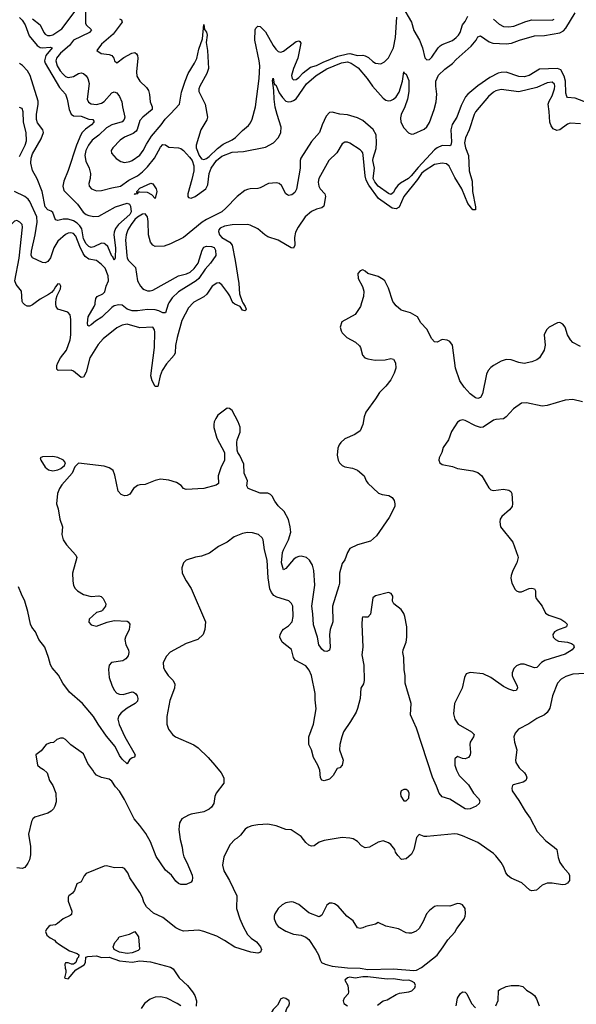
# Model space of a CAD drawing. Header units: inches. Extents: x 1839270 to 1929235, y 762242 to 910350.
# Tile 326 of 362: x 1914031 to 1918378, y 854523 to 862210. Entities that reach past the tile are written whole.
import ezdxf

# ---------------------------------------------------------------- set-up
doc = ezdxf.new("R2010")
doc.units = ezdxf.units.IN
doc.header["$MEASUREMENT"] = 0
doc.layers.add('B9815', color=7, linetype='Continuous')
doc.layers.add('B9816', color=7, linetype='Continuous')

msp = doc.modelspace()

# ---------------------------------------------------------------- linework, layer by layer
at = {"layer": 'B9815', "color": 5}
for points, elevation in [([(1916701.3, 860000), (1916692.7, 859970), (1916650, 859909.4), (1916546.8, 859850), (1916534.8, 859810), (1916541.4, 859781.4), (1916550, 859764.7), (1916584.7, 859730), (1916652.5, 859692.5), (1916684.1, 859664.1), (1916693.4, 859650), (1916707.3, 859590), (1916726, 859570), (1916750, 859561.6), (1916807.5, 859552.5), (1916885.1, 859554.9), (1916930, 859564), (1916950, 859558.8), (1916964.9, 859530), (1916967.7, 859490), (1916956.3, 859450), (1916930, 859399), (1916890, 859349), (1916841.1, 859298.9), (1916810.8, 859250), (1916734.6, 859145.4), (1916722, 859110), (1916710.5, 859050), (1916690, 859001.2), (1916648.6, 858971.4), (1916570, 858937), (1916539.1, 858910), (1916525.5, 858890), (1916516.1, 858863.9), (1916510.4, 858810), (1916518.4, 858770), (1916528.4, 858750), (1916548, 858730), (1916570, 858718.7), (1916630, 858709), (1916670, 858693.1), (1916720.3, 858650), (1916737, 858610), (1916750, 858592.7), (1916833, 858513), (1916862, 858502), (1916914, 858494), (1916940.7, 858480.7), (1916955.5, 858455.5), (1916961.5, 858430), (1916960.4, 858410), (1916916.4, 858323.6), (1916818.7, 858181.3), (1916770, 858139.5), (1916668.9, 858111.1), (1916610, 858080.4), (1916592.1, 858050), (1916570, 857992.3), (1916550, 857965.2), (1916527.6, 857890), (1916528.4, 857810), (1916524.1, 857790), (1916475.1, 857630), (1916475.2, 857510), (1916455.5, 857450), (1916449.1, 857410), (1916454.6, 857310), (1916450, 857286.6), (1916430, 857277.6), (1916410, 857280.5), (1916390, 857294.5), (1916379.7, 857310), (1916368.3, 857330), (1916356.4, 857390), (1916326.2, 857486.2), (1916320.7, 857570), (1916311.4, 857631.4), (1916336.3, 857796.3), (1916327.9, 857910), (1916317.9, 857950), (1916295.4, 857990), (1916271.3, 858011.3), (1916230, 858022.4), (1916210, 858019.8), (1916190, 858011.4), (1916170, 857995), (1916110, 857926.3), (1916090, 857915.1), (1916075.2, 857970), (1916084.2, 858050), (1916089.9, 858070.1), (1916131.2, 858150), (1916148.4, 858210), (1916144.2, 858250), (1916130, 858306.6), (1916096.3, 858370), (1916050, 858414.8), (1916024.4, 858450), (1916003.7, 858490), (1915990, 858504.2), (1915970, 858512.5), (1915910, 858514.2), (1915816, 858550), (1915805.2, 858570), (1915809.3, 858610), (1915784.5, 858670), (1915780.9, 858740.9), (1915750, 858808), (1915734, 858830), (1915729.3, 858849.3), (1915726.6, 858910), (1915729.4, 858930), (1915751.5, 858990), (1915751.5, 859030), (1915737.6, 859070), (1915690, 859159), (1915670, 859174), (1915650, 859177.2), (1915578.5, 859121.5), (1915562.4, 859097.6), (1915550.7, 859070), (1915547.7, 859050), (1915546.2, 859026.2), (1915570, 858942), (1915631, 858830), (1915631, 858770), (1915600.7, 858710), (1915580.5, 858650), (1915582.8, 858590), (1915564.1, 858575.9), (1915470, 858549.6), (1915330, 858540.9), (1915310, 858549.3), (1915292.1, 858572.1), (1915256.4, 858596.4), (1915195.3, 858615.3), (1915130, 858621.6), (1915088.4, 858611.6), (1915010, 858580.9), (1914970, 858579.6), (1914950, 858573), (1914920.4, 858550), (1914890, 858504.5), (1914870, 858494), (1914850, 858493.6), (1914823.3, 858503.3), (1914800.5, 858530), (1914773.9, 858653.9), (1914759.8, 858690), (1914750, 858699.2), (1914730.5, 858710.5), (1914690, 858724.1), (1914491.3, 858748.7), (1914461, 858719), (1914440.7, 858670), (1914361.3, 858578.7), (1914342.6, 858550), (1914327, 858510), (1914319.3, 858430), (1914332.4, 858390), (1914344.4, 858310), (1914365.5, 858250), (1914360.5, 858190), (1914370.6, 858150), (1914395.5, 858110), (1914470.6, 858030), (1914478, 858010), (1914443.7, 857890), (1914444.9, 857830), (1914452.3, 857792.3), (1914464, 857770), (1914482, 857750), (1914530, 857721.1), (1914590, 857707.2), (1914650, 857712.7), (1914666.2, 857706.2), (1914684, 857690), (1914704, 857650), (1914701, 857630), (1914678.8, 857601.2), (1914670, 857593.2), (1914630, 857581.2), (1914574, 857530), (1914570, 857506.8), (1914590, 857486.4), (1914630, 857474.9), (1914714, 857506), (1914770, 857520.4), (1914870, 857514.4), (1914878.8, 857510), (1914890.6, 857490), (1914886, 857450), (1914856.5, 857390), (1914853.1, 857370), (1914858.9, 857330), (1914879.5, 857290), (1914884.2, 857270), (1914877.1, 857242.9), (1914860.3, 857219.7), (1914836.2, 857203.8), (1914746.8, 857190), (1914729, 857171), (1914724.2, 857135.8), (1914730, 857074.8), (1914750, 857013.4), (1914770, 856974.4), (1914790, 856951.8), (1914810, 856942.8), (1914838.8, 856941.2), (1914910, 856961.6), (1914919.5, 856959.5), (1914935.5, 856950), (1914947.7, 856930), (1914952.7, 856910), (1914950.4, 856890), (1914933.4, 856870), (1914870, 856835.6), (1914822.4, 856797.6), (1914804.7, 856775.3), (1914796.8, 856750), (1914806.6, 856706.6), (1914853.2, 856610), (1914934, 856470), (1914927.9, 856452.1), (1914910, 856447.3), (1914887.6, 856432.4), (1914870, 856399), (1914830, 856436.9), (1914810, 856466.3), (1914775.7, 856535.7), (1914710, 856616.4), (1914643.5, 856710), (1914608.2, 856770), (1914520.7, 856870), (1914418.8, 856958.8), (1914368.3, 857030), (1914333.2, 857093.2), (1914284.4, 857150), (1914272.3, 857172.3), (1914256.8, 857230), (1914227.4, 857310), (1914181.4, 857370), (1914155.1, 857430), (1914126.5, 857466.5), (1914114.4, 857490), (1914095.3, 857590), (1914071.5, 857670), (1914043.9, 857723.9), (1914021.7, 857781.7)], 620), ([(1914151.4, 860000), (1914130, 859984), (1914110, 859974.4), (1914090, 859972.9), (1914070, 859982.7), (1914056.9, 859996.9), (1914055.6, 860000)], 580), ([(1915385.3, 860000), (1915350, 859959.6), (1915298.1, 859861.9), (1915259.8, 859730), (1915247.1, 859667.1), (1915244.6, 859610), (1915237.4, 859590), (1915177.9, 859522.1), (1915143.5, 859470), (1915127.9, 859430), (1915110, 859346), (1915090, 859346.6), (1915066, 859390), (1915054.8, 859430), (1915085, 859650), (1915086.4, 859770), (1915083.5, 859790), (1915069.7, 859809.7), (1914970, 859804.8), (1914870, 859832.4), (1914830, 859825.8), (1914790, 859803.9), (1914682.1, 859717.9), (1914644.9, 859675.1), (1914577.9, 859570), (1914550, 859456.9), (1914530, 859420.4), (1914510, 859415.6), (1914450, 859466.3), (1914432.7, 859472.7), (1914331.5, 859471.5), (1914320.5, 859480.5), (1914320.9, 859510), (1914328.2, 859530), (1914350.6, 859570), (1914395.4, 859630), (1914426.3, 859710), (1914431.3, 859750), (1914431.4, 859870), (1914424.7, 859904.7), (1914407.7, 859927.7), (1914330, 859949.7), (1914315.4, 859970), (1914312.3, 859990), (1914313.1, 860000)], 580), ([(1915196, 860000), (1915189.4, 859990), (1915170, 859920.4), (1915150, 859921.9), (1915117.6, 859937.6), (1915090, 859944.7), (1915030, 859947), (1914950, 859936.4), (1914910, 859935.8), (1914869.9, 859949.9), (1914830, 859982.3), (1914804.2, 859984.2), (1914770, 859975.3), (1914750, 859963), (1914673.1, 859886.9), (1914622.4, 859857.6), (1914590, 859827.3), (1914570, 859816.2), (1914563.1, 859823.1), (1914559.7, 859839.7), (1914564.9, 859890), (1914613.1, 859970), (1914620.2, 859990), (1914621.4, 860000)], 560), ([(1915773.9, 860000), (1915792, 859970), (1915799.1, 859950), (1915796.7, 859943.3), (1915790, 859937.2), (1915770, 859942), (1915751.6, 859971.6), (1915710, 859988.9), (1915699.3, 859999.3), (1915698.7, 860000)], 580), ([(1918410, 859657.6), (1918349.7, 859689.7), (1918332.7, 859710), (1918310, 859748.7), (1918289.6, 859809.6), (1918273.4, 859833.4), (1918250, 859845.2), (1918230, 859842.7), (1918166, 859810), (1918144, 859790), (1918127.3, 859750), (1918134.9, 859670), (1918126, 859630), (1918090.5, 859570), (1918070, 859554.5), (1918030, 859537.6), (1917970, 859526.6), (1917930, 859532.8), (1917870, 859554.7), (1917830, 859556.3), (1917790, 859543.6), (1917730, 859511.5), (1917710, 859495.1), (1917689.3, 859470.7), (1917676.4, 859443.6), (1917645.2, 859290), (1917630, 859261.3), (1917610, 859252.3), (1917590, 859257.6), (1917550, 859288.7), (1917501.9, 859341.9), (1917469, 859390), (1917435, 859490), (1917410, 859668.7), (1917390, 859697.2), (1917370, 859709.3), (1917330, 859713.2), (1917290, 859693.2), (1917270, 859695.3), (1917250, 859719), (1917210, 859794), (1917164.4, 859844.4), (1917137.2, 859890), (1917082.5, 859922.5), (1917010, 859942), (1916970, 859975.1), (1916951.6, 860000)], 620), ([(1918427.2, 859227.2), (1918350, 859245.1), (1918290, 859239.5), (1918150, 859198), (1918110, 859192), (1917990, 859218.7), (1917950, 859216.9), (1917888.1, 859171.9), (1917830, 859109.5), (1917810, 859094), (1917750, 859089.6), (1917730, 859082.4), (1917650, 859029.6), (1917630, 859026), (1917590, 859038.7), (1917510, 859082), (1917490, 859086), (1917470, 859081.2), (1917450, 859068.7), (1917404.1, 858995.9), (1917378.8, 858930), (1917338.8, 858870), (1917326.8, 858830), (1917306, 858790), (1917304.7, 858770), (1917311.3, 858750), (1917330, 858736), (1917410, 858722.8), (1917450, 858704.9), (1917570, 858688.2), (1917610, 858674.9), (1917639.1, 858650), (1917694.2, 858554.2), (1917710, 858539.1), (1917730, 858534.9), (1917810, 858544.9), (1917850, 858536.4), (1917865.3, 858525.3), (1917874, 858510), (1917880.3, 858430), (1917876.4, 858410), (1917857.2, 858382.8), (1917794.9, 858330), (1917783.8, 858310), (1917779.3, 858290), (1917786.7, 858250), (1917881.6, 858130), (1917922, 858022), (1917924.4, 858010), (1917914, 857970), (1917883.1, 857910), (1917870.3, 857870), (1917867, 857850), (1917875.3, 857810), (1917901.1, 857761.1), (1917910, 857750.5), (1917930, 857743.1), (1917950, 857742), (1918010, 857768.5), (1918030, 857772), (1918050, 857766.8), (1918059.3, 857750), (1918058.9, 857710), (1918064.6, 857690), (1918110.3, 857630), (1918137.5, 857577.5), (1918162, 857562), (1918256.3, 857530), (1918288, 857510), (1918307.3, 857490), (1918301, 857470), (1918230, 857444.4), (1918208.5, 857431.5), (1918194.9, 857410), (1918197, 857390), (1918216.4, 857370), (1918239.1, 857359.1), (1918308.9, 857348.9), (1918339, 857339), (1918354.8, 857330), (1918360.7, 857310), (1918346, 857290), (1918290, 857256.5), (1918132.5, 857207.5), (1918104.9, 857190), (1918070, 857152.6), (1918050, 857148.6), (1917970, 857177.6), (1917942.6, 857177.4), (1917910, 857165.1), (1917890, 857144.5), (1917877.7, 857110), (1917877.7, 857090), (1917884, 857070), (1917914.9, 857010), (1917918.4, 856990), (1917908.1, 856971.9), (1917890, 856969.7), (1917850, 856982.4), (1917810, 857003.2), (1917710, 857073.8), (1917650, 857101.7), (1917550, 857113.2), (1917518, 857102), (1917504.7, 857075.3), (1917486, 856990), (1917425.6, 856870), (1917417.8, 856790), (1917428, 856750), (1917455.6, 856710), (1917559.5, 856650), (1917581.3, 856630), (1917575.3, 856610), (1917549, 856570), (1917545.8, 856550), (1917551.4, 856488.6), (1917548.4, 856470), (1917537.1, 856450), (1917510, 856438), (1917490, 856440.5), (1917450, 856458.4), (1917430, 856439), (1917430.2, 856390), (1917442.6, 856350), (1917463.9, 856310), (1917536, 856236), (1917573.8, 856170), (1917614, 856130), (1917625.5, 856110), (1917618, 856090), (1917595.8, 856070), (1917550, 856048.1), (1917530, 856045.8), (1917510, 856049.9), (1917390, 856124.5), (1917330, 856143.1), (1917306.1, 856170), (1917286.4, 856226.4), (1917255.2, 856295.2), (1917130, 856679.7), (1917083.7, 856783.7), (1917087.2, 856870), (1917040.4, 857030), (1917041, 857090), (1917034.4, 857134.4), (1917030.8, 857230), (1917023.5, 857270), (1917025.1, 857290), (1917049.8, 857350), (1917054.6, 857390), (1917055.3, 857470), (1917037.4, 857550), (1917030, 857574), (1917010, 857605.1), (1916952, 857650), (1916942.7, 857670), (1916945.2, 857710), (1916933.2, 857730), (1916910, 857737.2), (1916810, 857712.3), (1916790, 857696), (1916770, 857569), (1916750, 857545.2), (1916724, 857544), (1916710, 857548), (1916704.5, 857535.5), (1916701.6, 857490), (1916710.7, 857310), (1916702, 857250), (1916719.3, 857170), (1916722.4, 857050), (1916715.8, 857024.2), (1916694.9, 856990), (1916688.7, 856910), (1916669.1, 856830.9), (1916657.8, 856802.2), (1916614.3, 856730), (1916559.7, 856650), (1916545.4, 856610), (1916531.3, 856550), (1916528, 856510), (1916556.4, 856430), (1916550, 856388.7), (1916531.3, 856370), (1916510, 856364), (1916480.3, 856310), (1916450, 856281.6), (1916410, 856267.6), (1916390, 856273.2), (1916380.7, 856290), (1916376, 856350), (1916360.4, 856390), (1916324.2, 856450), (1916309.1, 856509.1), (1916288, 856552), (1916289.8, 856610), (1916326.2, 856710), (1916346.6, 856830), (1916338.6, 856898.6), (1916338, 856950), (1916310, 857089.2), (1916290.8, 857130.8), (1916264.4, 857164.4), (1916183, 857210), (1916169.8, 857230), (1916152.9, 857292.9), (1916082, 857350), (1916062.9, 857390), (1916066, 857410), (1916080.6, 857439.4), (1916090, 857450.4), (1916130, 857476.5), (1916158, 857510), (1916167.3, 857550), (1916164, 857630), (1916153.1, 857653.1), (1916132.9, 857672.9), (1916040.2, 857700.2), (1916015.4, 857715.4), (1915996.8, 857736.8), (1915985.4, 857765.4), (1915971.1, 857851.1), (1915964.1, 857990), (1915943.1, 858070), (1915932.1, 858150), (1915924.1, 858164.1), (1915895.1, 858190), (1915850, 858204.4), (1915810, 858205.1), (1915770, 858198.7), (1915706.8, 858173.2), (1915650, 858131.8), (1915583.4, 858096.6), (1915514.2, 858045.8), (1915450, 858022.7), (1915405.2, 858014.8), (1915331, 857989), (1915311.1, 857968.9), (1915296, 857930), (1915301, 857890), (1915330.8, 857830), (1915370.7, 857770), (1915482, 857510), (1915478, 857450), (1915464, 857410), (1915421, 857370), (1915330, 857340.9), (1915207.3, 857272.7), (1915178.3, 857241.7), (1915150.6, 857190), (1915153.4, 857153.4), (1915164, 857130), (1915190.7, 857090), (1915230.6, 857050), (1915241.6, 857021.6), (1915238.7, 856990), (1915204.8, 856895.2), (1915178.9, 856770), (1915181.1, 856710), (1915194.4, 856670), (1915223.8, 856630), (1915248, 856610), (1915390, 856547.2), (1915424.6, 856524.6), (1915502.4, 856450), (1915554.4, 856390), (1915604.4, 856330), (1915626, 856290), (1915626, 856250), (1915565.5, 856170), (1915554, 856146), (1915546.3, 856090), (1915530, 856062.9), (1915510, 856046), (1915470, 856024.2), (1915370, 856008), (1915350, 856000.5), (1915298, 855970), (1915279.3, 855940.7), (1915273.3, 855886.7), (1915284.2, 855810), (1915300.2, 855750), (1915304.5, 855704.5), (1915313.1, 855673.1), (1915336, 855630), (1915377.1, 855530), (1915381.8, 855510), (1915379, 855490), (1915370, 855475.1), (1915330, 855458.1), (1915290, 855457.4), (1915270, 855464.8), (1915250, 855483.9), (1915216.5, 855530), (1915169.2, 855569.2), (1915097.1, 855677.1), (1915051.4, 855791.4), (1915015.8, 855855.8), (1914970, 855919.8), (1914925, 855970), (1914850, 856120.5), (1914810, 856186), (1914780, 856220), (1914750, 856266), (1914730, 856280.9), (1914670, 856292.3), (1914630, 856312.7), (1914611.5, 856331.5), (1914602.9, 856350), (1914562.9, 856402.9), (1914530, 856477), (1914429.6, 856549.6), (1914390, 856589.2), (1914370, 856599.3), (1914350, 856601.2), (1914322, 856590), (1914294.4, 856565.6), (1914270, 856564), (1914238, 856550), (1914198.5, 856501.5), (1914158, 856470), (1914171, 856390), (1914190, 856371), (1914216.8, 856356.8), (1914244.7, 856330), (1914264, 856270), (1914290.7, 856230), (1914313.4, 856170), (1914316.8, 856103.2), (1914306, 856070), (1914294.8, 856050), (1914276, 856030), (1914250, 856016), (1914150, 855982.7), (1914134.8, 855970), (1914122, 855950), (1914100.7, 855850), (1914114.8, 855754.8), (1914116, 855690), (1914106.8, 855650), (1914095.7, 855624.3), (1914070.2, 855589.8), (1914050, 855583.1), (1914008.4, 855588.4)], 640), ([(1918444.4, 857104.4), (1918350, 857100.3), (1918296.8, 857083.2), (1918259, 857061), (1918230.1, 857029.9), (1918191.2, 856930), (1918170, 856836), (1918150, 856802), (1918130, 856782.9), (1918070, 856753.6), (1918007.1, 856712.9), (1917926, 856670), (1917899.9, 856640.1), (1917888.9, 856610), (1917894.9, 856570), (1917912.2, 856510), (1917903.1, 856430), (1917906.4, 856410), (1917932.4, 856370), (1917972.7, 856330), (1917985.5, 856310), (1917990.6, 856290), (1917982.8, 856270), (1917963.1, 856256.9), (1917884.4, 856235.6), (1917878.8, 856230), (1917874, 856210), (1917876.3, 856190), (1917930, 856114), (1917977.4, 856030), (1918017, 855977), (1918072.7, 855872.7), (1918138.7, 855798.7), (1918205.5, 855750), (1918226, 855730), (1918236.5, 855670), (1918250.2, 855630), (1918274.1, 855594.1), (1918314.9, 855550), (1918324.2, 855530), (1918324.9, 855490), (1918310, 855467.6), (1918290, 855456.9), (1918270, 855454.7), (1918190, 855468.6), (1918150, 855467.3), (1918110, 855452.6), (1918066.7, 855413.3), (1918030, 855408.4), (1918014.2, 855414.2), (1917951.7, 855471.7), (1917870, 855508), (1917845.3, 855525.3), (1917828.5, 855548.5), (1917813, 855593), (1917792.2, 855630), (1917750, 855681.8), (1917730, 855699.5), (1917610, 855787), (1917490, 855838.3), (1917450, 855849.7), (1917430, 855852.8), (1917210, 855832.3), (1917190, 855833.2), (1917150, 855848), (1917130, 855826), (1917108, 855730), (1917090, 855694), (1917050, 855659.3), (1917013.6, 855653.6), (1916983.3, 855683.3), (1916966, 855710), (1916959.3, 855730), (1916929.3, 855770), (1916910, 855784.5), (1916870, 855798), (1916830, 855789.2), (1916762, 855750), (1916730, 855745.1), (1916699.1, 855759.1), (1916670, 855792.7), (1916634.2, 855814.2), (1916610, 855820.9), (1916550, 855824.5), (1916410, 855800.7), (1916370, 855787.6), (1916330, 855760.7), (1916310, 855758.4), (1916290, 855765.1), (1916265.7, 855785.7), (1916230, 855832.7), (1916150, 855885.2), (1916110, 855886.6), (1916034.9, 855914.9), (1915970, 855928), (1915890, 855924.7), (1915844.8, 855915.2), (1915810, 855902.9), (1915790.7, 855890), (1915755.6, 855844.4), (1915730, 855820.9), (1915710, 855809.3), (1915673.4, 855770), (1915625.4, 855674.6), (1915616, 855610), (1915624.8, 855564.8), (1915670, 855488.4), (1915726.7, 855370), (1915724.7, 855270), (1915749.4, 855190), (1915776.6, 855130), (1915810, 855067.2), (1915839, 855039), (1915880.2, 855010), (1915911.3, 854970), (1915919.5, 854950), (1915912.4, 854930), (1915890, 854921.8), (1915835.1, 854930), (1915710, 854969), (1915630, 855021.2), (1915570, 855054), (1915470, 855091.6), (1915430, 855102), (1915310, 855094), (1915282.7, 855102.7), (1915250, 855120.7), (1915150, 855201.2), (1915074.8, 855234.8), (1915022.5, 855282.5), (1915001, 855321), (1914990, 855355.3), (1914970, 855395.3), (1914890, 855508.7), (1914874.5, 855550), (1914850, 855583.7), (1914830, 855591.8), (1914770.7, 855589.3), (1914710, 855602.7), (1914690, 855600.9), (1914550, 855544), (1914534.9, 855525.1), (1914510, 855478), (1914478, 855462), (1914458, 855410), (1914444.7, 855390), (1914416, 855370), (1914410, 855358), (1914408.4, 855328.4), (1914438.8, 855250), (1914435.3, 855224.7), (1914425.4, 855214.6), (1914370, 855188.7), (1914327.5, 855152.5), (1914310, 855144), (1914270, 855137.2), (1914258, 855130), (1914241, 855110), (1914231.3, 855090), (1914243.5, 855063.5), (1914270, 855042), (1914303.6, 855023.6), (1914314, 855010), (1914342, 854990), (1914420.9, 854940.9), (1914479.1, 854919.1), (1914492, 854910), (1914491.3, 854890), (1914480.9, 854879.1), (1914470, 854848), (1914459.8, 854840.2), (1914450, 854835.3), (1914436.4, 854836.4), (1914410, 854846), (1914390, 854846), (1914383.6, 854836.4), (1914385.4, 854805.4), (1914392, 854790), (1914392, 854770), (1914382, 854730), (1914385.4, 854725.4), (1914410, 854722), (1914468.7, 854791.3), (1914534, 854830), (1914546, 854850), (1914548, 854890), (1914563.1, 854896.9), (1914630, 854901), (1914670, 854888), (1914730, 854890.8), (1914810, 854862.3), (1914910, 854852.2), (1914970, 854862), (1915053.8, 854853.8), (1915210, 854812.3), (1915230, 854799.5), (1915276.4, 854730), (1915340.4, 854670), (1915379.3, 854619.3), (1915398.4, 854590), (1915412.2, 854550), (1915408.3, 854508.3)], 660), ([(1916825.4, 854514.6), (1916869, 854550), (1916901.5, 854558.5), (1916970, 854599.1), (1916998, 854610), (1917070, 854619.3), (1917092.7, 854627.3), (1917118, 854650), (1917120.7, 854670), (1917113.6, 854690), (1917090, 854704), (1917070, 854709.8), (1917030, 854708.8), (1916950, 854721), (1916900.7, 854719.3), (1916750, 854737.6), (1916710, 854737.6), (1916650, 854727.8), (1916610, 854733.7), (1916591.3, 854730), (1916571, 854710), (1916594.8, 854670), (1916599.8, 854620.2), (1916595.3, 854604.7), (1916566, 854570), (1916558, 854550), (1916562, 854530), (1916590, 854511.3)], 680), ([(1917750, 854510.4), (1917766.5, 854553.5), (1917769.8, 854630), (1917781.3, 854638.7), (1917830, 854660.9), (1917870, 854668.9), (1917930, 854670.3), (1917960.6, 854660.6), (1917990, 854633.4), (1918028, 854610), (1918050.3, 854590.3), (1918065.7, 854565.7), (1918089, 854510)], 660), ([(1915289.6, 854510), (1915260.9, 854530), (1915179, 854570), (1915130, 854580.5), (1915090, 854578), (1915050, 854563.6), (1915005.5, 854530), (1914978.4, 854490)], 660), ([(1917440.5, 854510), (1917450.6, 854569.4), (1917470, 854605.5), (1917490, 854619.3), (1917510, 854616.3), (1917523.1, 854603.1), (1917559.8, 854530), (1917590, 854494.2)], 660)]:
    msp.add_lwpolyline(points, dxfattribs=dict(at, elevation=elevation))
for points, elevation in [([(1914290, 858800.5), (1914210, 858798), (1914191.3, 858790), (1914196, 858770), (1914230, 858717.3), (1914256.1, 858696.1), (1914290, 858688.2), (1914330, 858695.5), (1914353, 858707), (1914382, 858730), (1914389, 858750), (1914374, 858770), (1914330, 858792)], 620), ([(1917030, 856199.6), (1917010.8, 856190), (1917004.9, 856170), (1917008, 856148), (1917030, 856112), (1917050, 856112), (1917069, 856131), (1917072.7, 856170), (1917065.2, 856190), (1917050, 856198.4)], 660), ([(1916150, 855322), (1916110, 855314.5), (1916081.3, 855298.7), (1916050.8, 855270), (1916024, 855230), (1916017.3, 855210), (1916017.3, 855190), (1916034, 855150), (1916050, 855130.8), (1916110, 855094), (1916170, 855070.7), (1916230, 855063), (1916266.2, 855046.2), (1916287.9, 855027.9), (1916344.7, 854944.7), (1916365.5, 854910), (1916377.1, 854870), (1916388, 854850), (1916415.6, 854835.6), (1916470, 854821), (1916590, 854806.7), (1916690, 854804.5), (1916750, 854795.2), (1916950, 854799.6), (1917110, 854786), (1917128.7, 854790), (1917169, 854810), (1917290, 854907.3), (1917339.3, 854970), (1917374.8, 855025.2), (1917430, 855084.7), (1917445.4, 855114.6), (1917501.2, 855190), (1917509.2, 855210), (1917512.7, 855232.7), (1917508.7, 855270), (1917490, 855298), (1917470, 855308), (1917450, 855308.7), (1917390, 855289.2), (1917290, 855292.3), (1917270, 855286), (1917230, 855256), (1917207.7, 855230), (1917182.8, 855170), (1917150, 855115.3), (1917126.4, 855093.6), (1917090, 855079), (1917070, 855077.2), (1917050, 855081.2), (1916990, 855112), (1916890, 855132.7), (1916830, 855162), (1916810, 855149), (1916734, 855130), (1916710, 855119), (1916690, 855114), (1916670, 855119), (1916634, 855174), (1916586.6, 855210), (1916518, 855290), (1916490, 855307), (1916470, 855312.7), (1916450, 855313.2), (1916430, 855297.2), (1916390, 855219), (1916370, 855206), (1916290, 855236), (1916210, 855300.7), (1916170, 855319.5)], 680), ([(1914870, 854918), (1914810, 854929.3), (1914768, 854950), (1914762, 854970), (1914774.6, 855005.4), (1914798, 855030), (1914808, 855050), (1914889.1, 855070.9), (1914930, 855091.3), (1914958, 855050), (1914966, 854954), (1914957.3, 854942.7), (1914910, 854923.7)], 660), ([(1916090, 854572), (1916070, 854564), (1916044, 854516), (1916010, 854482), (1915991.3, 854450), (1916014, 854430), (1916070, 854416), (1916090, 854418), (1916099, 854430), (1916117.2, 854490), (1916132.7, 854510), (1916139.3, 854530), (1916135.1, 854550), (1916110, 854566.6)], 680)]:
    msp.add_lwpolyline(points, close=True, dxfattribs=dict(at, elevation=elevation))
at = {"layer": 'B9816', "color": 5}
for points, elevation in [([(1914130, 862215.8), (1914191, 862170), (1914218.8, 862110), (1914230, 862097.6), (1914248.1, 862088.1), (1914270, 862086.8), (1914290, 862093.1), (1914361.2, 862138.8), (1914510, 862338.3)], 560), ([(1914545.6, 862305.6), (1914543.9, 862183.9), (1914549.6, 862169.6), (1914592.7, 862130), (1914576.5, 862110), (1914450, 862050.6), (1914420.8, 862010), (1914350, 861947.9), (1914319.3, 861910), (1914313.9, 861890), (1914323.4, 861850), (1914346.5, 861810), (1914370, 861784), (1914390, 861766.3), (1914410, 861758.6), (1914450, 861766.1), (1914490, 861791.1), (1914510, 861795.9), (1914530.4, 861790), (1914550, 861772), (1914564.2, 861750), (1914572.6, 861712.6), (1914556.8, 861590), (1914567.2, 861567.2), (1914590, 861553.5), (1914630, 861547), (1914670, 861558.4), (1914690, 861571.6), (1914750, 861639.7), (1914770, 861647.9), (1914790, 861639), (1914809.6, 861609.6), (1914827.7, 861570), (1914833, 861530), (1914853.3, 861450), (1914848, 861430), (1914830, 861413.2), (1914751.6, 861390), (1914710, 861366.4), (1914650.1, 861309.9), (1914597.6, 861270), (1914567.1, 861230), (1914547.8, 861190), (1914540.4, 861150), (1914546.8, 861106.8), (1914572.7, 861050), (1914583.8, 861010), (1914581.5, 860970), (1914570.4, 860930), (1914572.7, 860910), (1914593, 860890), (1914630, 860872.9), (1914670, 860876.5), (1914750, 860897.7), (1914818.7, 860910), (1914882.2, 860957.8), (1914950, 860991.8), (1914990, 861022.7), (1915030, 861062.1), (1915083.9, 861130), (1915130, 861213.9), (1915150, 861234.6), (1915170, 861233.8), (1915194.6, 861214.6), (1915270, 861209.7), (1915290, 861203.6), (1915310, 861188.3), (1915357.3, 861137.3), (1915376.9, 861110), (1915389.8, 861070), (1915390.1, 861029.9), (1915376.6, 860963.4), (1915342.8, 860850), (1915344.1, 860830), (1915350, 860820.9), (1915370, 860817.5), (1915402.3, 860830), (1915485.5, 860890), (1915499.6, 860920.4), (1915510.3, 861010), (1915526.1, 861050), (1915568.7, 861110), (1915610, 861144.6), (1915690, 861175.8), (1915778.3, 861181.7), (1915950, 861213.7), (1916014, 861250), (1916053.2, 861290), (1916069.8, 861330), (1916072.5, 861370), (1916040.4, 861470), (1916027, 861527), (1916019, 861590), (1916016.6, 861656.6), (1916004.2, 861735.8), (1916010, 861754.8), (1916018, 861710), (1916022.3, 861702.3), (1916030, 861700.4), (1916058.6, 861638.6), (1916082.3, 861602.3), (1916110, 861574.3), (1916130, 861568.6), (1916150, 861570.8), (1916170, 861578.1), (1916190, 861592.9), (1916270.4, 861710), (1916345.8, 861774.2), (1916430, 861827.2), (1916545.3, 861874.7), (1916590, 861881.7), (1916620.4, 861870), (1916674.4, 861834.4), (1916745.3, 861750), (1916785.9, 861690), (1916870, 861598), (1916890, 861582.6), (1916910, 861577), (1916930, 861578.5), (1916950.3, 861589.7), (1916970.9, 861609.1), (1916995.2, 861644.8), (1917019.9, 861730), (1917030, 861802.8), (1917034, 861794), (1917050, 861785.3), (1917070, 861736.3), (1917071, 861650), (1917058.7, 861590), (1917038, 861530), (1917010.1, 861470), (1917005.1, 861445.1), (1917007.6, 861410), (1917030, 861364.9), (1917066.5, 861326.5), (1917090, 861317.2), (1917110, 861319.7), (1917190, 861355.2), (1917210, 861373.4), (1917231.9, 861408.1), (1917268.5, 861510), (1917282.5, 861570), (1917289.4, 861630), (1917280.4, 861690), (1917280.4, 861730), (1917302.7, 861777.3), (1917350, 861823.6), (1917411.3, 861868.7), (1917440.3, 861899.7), (1917557.3, 862002.7), (1917595.5, 862050), (1917610, 862075.5), (1917630, 862085.3), (1917697.9, 862037.9), (1917725.8, 862025.8), (1917830, 862021.8), (1917872.4, 862027.6), (1917933.3, 862050), (1918050, 862083.1), (1918130, 862085.6), (1918250, 862107.5), (1918277.6, 862122.4), (1918296.8, 862143.2), (1918370, 862264.2)], 560), ([(1917020.8, 862310), (1917090.1, 862190.1), (1917110, 862125.3), (1917153.2, 862050), (1917176.5, 861990), (1917193.7, 861913.7), (1917210, 861896), (1917230, 861900.7), (1917250, 861917.3), (1917298, 861990), (1917314.4, 862005.6), (1917330, 862016), (1917410, 862047.9), (1917440.5, 862070), (1917458.5, 862090), (1917469.8, 862110.2), (1917487.7, 862170), (1917510, 862197.3), (1917530, 862237.6)], 580), ([(1914030, 862228.6), (1914050, 862207.4), (1914073.9, 862170), (1914105.3, 862085.3), (1914168.1, 862008.1), (1914190, 861993.6), (1914210, 861990.1), (1914270, 861995.9), (1914284.2, 861990), (1914234.7, 861930), (1914223.7, 861890), (1914228.7, 861870), (1914341.9, 861681.9), (1914387.7, 861630), (1914401.8, 861590), (1914417.5, 861510), (1914432.8, 861472.8), (1914450, 861458.3), (1914510, 861457.9), (1914570, 861434.3), (1914601, 861430), (1914610, 861418), (1914611.3, 861410), (1914592.4, 861390), (1914544.4, 861355.6), (1914518, 861330), (1914508.4, 861311.6), (1914474.4, 861230), (1914410, 861032.3), (1914375.8, 860950), (1914367.7, 860910), (1914375.6, 860875.6), (1914482.4, 860770), (1914526.8, 860706.8), (1914550, 860690.2), (1914570, 860682.3), (1914610, 860673.9), (1914650, 860676.3), (1914779.7, 860750), (1914870, 860777.1), (1914888.8, 860768.8), (1914895.5, 860755.5), (1914900.6, 860710), (1914890.1, 860690), (1914801.9, 860610), (1914780, 860580), (1914768, 860552), (1914765.8, 860530), (1914779.8, 860430), (1914775.8, 860350), (1914770, 860332.7), (1914758, 860358), (1914750, 860364.2), (1914718.1, 860438.1), (1914698.5, 860458.5), (1914690, 860463.9), (1914670, 860465.7), (1914610, 860435.6), (1914590, 860432.2), (1914570, 860439.9), (1914550, 860461.1), (1914530, 860500.3), (1914517.2, 860577.2), (1914501.2, 860601.2), (1914480.6, 860620.6), (1914450, 860639.6), (1914410, 860652.5), (1914370, 860653.3), (1914330, 860643.1), (1914310, 860647), (1914290, 860704), (1914275.9, 860715.9), (1914250, 860725.1), (1914230, 860749.6), (1914205.6, 860870), (1914168.4, 860968.4), (1914130, 861031.8), (1914118.3, 861090), (1914121.1, 861130), (1914130, 861162), (1914199.2, 861280.8), (1914216, 861330), (1914211.5, 861350), (1914170, 861405.6), (1914162, 861430), (1914161.5, 861470), (1914175.3, 861550), (1914174.1, 861574.1), (1914113.8, 861773.8), (1914090.9, 861810.9), (1914052.4, 861852.4), (1914030, 861868.5)], 540), ([(1914810, 862217.5), (1914824.9, 862210), (1914830.2, 862190), (1914761.9, 862098.1), (1914670, 862018.9), (1914634, 861970), (1914667, 861947), (1914730, 861938.5), (1914751.2, 861931.2), (1914765.3, 861910), (1914770.7, 861890), (1914790, 861873.4), (1914843.8, 861916.2), (1914907.8, 861950), (1914930, 861953.1), (1914943.5, 861943.5), (1914951.8, 861930), (1914954.2, 861910), (1914942, 861802), (1914944.9, 861770), (1914970.5, 861730), (1915021.3, 861681.3), (1915037.4, 861657.4), (1915045.9, 861625.9), (1915050.2, 861570), (1915065.5, 861530), (1915064.6, 861510), (1914993.7, 861450), (1914970, 861422.9), (1914948.2, 861351.8), (1914939.7, 861340.3), (1914917.6, 861322.4), (1914850, 861292.4), (1914815.8, 861270), (1914759.5, 861210), (1914746.3, 861190), (1914748.4, 861168.4), (1914785.6, 861125.6), (1914822.1, 861102.1), (1914850, 861095.8), (1914890, 861102.8), (1914910, 861111.5), (1914970, 861153.5), (1914996.3, 861190), (1915020.5, 861239.5), (1915060.3, 861299.7), (1915136.8, 861390), (1915165.9, 861434.1), (1915210, 861474.9), (1915278, 861550), (1915295.9, 861644.1), (1915322, 861730), (1915347, 861790), (1915396.2, 861870), (1915413.1, 861906.9), (1915430, 861980.7), (1915459.4, 862060.6), (1915470, 862172), (1915474.4, 862134.4), (1915490, 862114), (1915494.4, 862090), (1915487.9, 862032.1), (1915497.5, 861970), (1915504.8, 861830), (1915493.2, 861790), (1915436.6, 861690), (1915430.2, 861670), (1915430.2, 861650), (1915479, 861550), (1915498.5, 861450), (1915492.9, 861427.1), (1915445.7, 861350), (1915409.3, 861230), (1915409.4, 861210), (1915433.6, 861150), (1915450, 861124.7), (1915470, 861119), (1915490, 861127.5), (1915510, 861143.3), (1915575.6, 861204.4), (1915620.5, 861239.5), (1915690, 861272.3), (1915716.8, 861290), (1915770, 861346), (1915816.8, 861383.2), (1915834.5, 861405.5), (1915847.5, 861432.5), (1915873.7, 861530), (1915901.2, 861750), (1915905.2, 861850), (1915901.4, 861890), (1915868.1, 862050), (1915870, 862130.7), (1915875, 862145), (1915890, 862160.3), (1915910, 862155.8), (1915950, 862115.6), (1916010, 862009.2), (1916030, 861979.1), (1916050, 861961.6), (1916070, 861957.8), (1916090, 861964.5), (1916190, 862040.8), (1916210, 862046.4), (1916219.9, 862039.9), (1916226.2, 862026.2), (1916202.5, 861910), (1916169.2, 861829.2), (1916153.8, 861773.8), (1916158, 861750), (1916170, 861739.6), (1916190, 861744.1), (1916210, 861758.4), (1916245.1, 861794.9), (1916301.6, 861838.4), (1916350, 861851.9), (1916401.4, 861878.6), (1916515.1, 861924.9), (1916590, 861943.6), (1916610, 861945.1), (1916670, 861931.3), (1916710, 861933.1), (1916729.1, 861929.1), (1916755, 861915), (1916790, 861882.7), (1916810, 861871.5), (1916850, 861866.3), (1916879.6, 861880.4), (1916910, 861911.7), (1916950, 861990.4), (1916964.9, 862070), (1916976, 862230)], 580), ([(1917730, 862214.6), (1917774.1, 862174.1), (1917810, 862157.3), (1917850, 862153.6), (1917890, 862159.2), (1917983.8, 862196.2), (1918030, 862208.1), (1918190, 862206.7), (1918205.2, 862214.8)], 580), ([(1918470, 861559.4), (1918370, 861597.4), (1918310, 861601.7), (1918303.1, 861610), (1918295.4, 861635.4), (1918292.7, 861730), (1918283, 861770), (1918258, 861818), (1918230, 861829), (1918090, 861824.5), (1918010, 861774.1), (1917970, 861762.9), (1917930, 861765.6), (1917830, 861799.6), (1917790, 861798.1), (1917768.4, 861791.6), (1917702.3, 861757.7), (1917610, 861694.9), (1917530.2, 861630), (1917512.4, 861607.6), (1917479.2, 861540.8), (1917446, 861450), (1917408.6, 861391.4), (1917399.1, 861350), (1917404.4, 861255.6), (1917397.4, 861230), (1917390, 861225.8), (1917330, 861227.8), (1917290, 861208.8), (1917270, 861193.5), (1917143.1, 861056.9), (1917088.7, 860990), (1917067, 860970), (1917006, 860934), (1916984, 860916), (1916963.7, 860890), (1916950, 860861.4), (1916930, 860845.5), (1916910, 860853.7), (1916830, 860911.5), (1916803.1, 860943.1), (1916790.7, 860970), (1916801.2, 861050), (1916789.4, 861110.6), (1916791.5, 861130), (1916815.7, 861204.3), (1916818.4, 861250), (1916814.2, 861310), (1916792.3, 861352.3), (1916710, 861422.4), (1916670, 861445.2), (1916590, 861466.8), (1916532.3, 861472.3), (1916470, 861487.2), (1916450, 861485.1), (1916423.9, 861456.1), (1916393.5, 861390), (1916372.2, 861330), (1916310, 861258), (1916226.7, 861130), (1916220.1, 861110), (1916221.5, 861050), (1916192.1, 860887.9), (1916178.8, 860861.2), (1916156.7, 860843.3), (1916130, 860838), (1916122, 860842), (1916110, 860851.3), (1916076.4, 860916.4), (1916058.5, 860930), (1916035.2, 860935.2), (1915974.6, 860930), (1915910, 860898.4), (1915890, 860893.5), (1915830, 860890.9), (1915810, 860885.7), (1915790, 860876.8), (1915730, 860828.7), (1915641.9, 860738.1), (1915608.6, 860710), (1915488.9, 860651.1), (1915455.9, 860630), (1915310.1, 860509.9), (1915210, 860458.9), (1915159, 860441), (1915090, 860438.9), (1915069.6, 860449.6), (1915052.9, 860472.9), (1915035.7, 860530), (1915035.3, 860635.3), (1915030.3, 860670.3), (1915022.5, 860682.5), (1915010, 860693.5), (1914990.7, 860690.7), (1914950, 860668.9), (1914930, 860649.3), (1914901.7, 860610), (1914876.6, 860570), (1914861.4, 860530), (1914857.1, 860490), (1914867, 860370), (1914870, 860348.9), (1914880.2, 860330), (1914934.8, 860274.8), (1914952, 860170), (1914973.3, 860130), (1914990, 860110.9), (1915003.3, 860103.3), (1915030, 860093.9), (1915050, 860093.2), (1915070, 860098.8), (1915270, 860209.5), (1915333.7, 860226.3), (1915361.5, 860238.5), (1915392.9, 860267.1), (1915424.5, 860310), (1915455.8, 860410), (1915470, 860433.1), (1915490, 860442.2), (1915530, 860439), (1915550, 860432.2), (1915560.3, 860410), (1915563, 860370), (1915521.7, 860310), (1915478.9, 860261.1), (1915430, 860188.8), (1915409.3, 860170), (1915270, 860085.2), (1915221.5, 860038.5), (1915196, 860000)], 560), ([(1918410, 861397.6), (1918330, 861402.6), (1918310, 861395.8), (1918250, 861349.5), (1918224.5, 861344.5), (1918197.2, 861357.2), (1918181.1, 861381.1), (1918170.9, 861410.9), (1918166.6, 861493.4), (1918158.3, 861550), (1918164.6, 861575.4), (1918190, 861615.8), (1918207.7, 861670), (1918210.5, 861690.5), (1918207.1, 861707.1), (1918190, 861723), (1918150, 861716.4), (1918070, 861681.4), (1917930, 861646.4), (1917790, 861664.8), (1917750, 861655.9), (1917730, 861644.1), (1917691.3, 861610), (1917589.3, 861490), (1917578.9, 861470), (1917540.2, 861350), (1917511.6, 861288.4), (1917504.2, 861250), (1917512.1, 861210), (1917535.5, 861150), (1917541.2, 861030), (1917563.2, 860950), (1917566.4, 860870), (1917590.2, 860749.8), (1917590, 860725.2), (1917570, 860725.6), (1917530, 860775.1), (1917484.6, 860890), (1917430, 860978.3), (1917385.4, 861065.4), (1917365, 861085), (1917330.7, 861090.7), (1917270, 861078.5), (1917190, 861028.1), (1917170, 861009.9), (1917137.8, 860962.2), (1917030.9, 860830), (1916993.7, 860746.3), (1916970, 860733.5), (1916939.7, 860739.7), (1916833.7, 860813.7), (1916757.3, 860917.3), (1916737.2, 860957.2), (1916728.2, 860990), (1916712.9, 861152.9), (1916709.8, 861169.8), (1916702, 861182), (1916690, 861194.7), (1916610, 861247.3), (1916590, 861253.6), (1916570, 861253.6), (1916550, 861242), (1916506.7, 861170), (1916446, 861110), (1916366.5, 860970), (1916361.7, 860941.7), (1916367, 860910), (1916378.4, 860890), (1916412.7, 860850), (1916420.4, 860830), (1916406, 860754), (1916390, 860742), (1916350, 860731.9), (1916310, 860712.8), (1916260.8, 860670), (1916205.3, 860590), (1916186, 860550), (1916176.9, 860510), (1916180.2, 860450), (1916170, 860426), (1916150, 860427.9), (1916050, 860487.8), (1915970, 860514.4), (1915945.4, 860530), (1915890, 860578), (1915830, 860606.3), (1915810, 860611.5), (1915689.7, 860609.7), (1915630, 860598), (1915597.3, 860582.7), (1915584.9, 860570), (1915583.1, 860556.9), (1915592.6, 860530), (1915610.3, 860510), (1915671.9, 860471.9), (1915690.2, 860450), (1915714.5, 860330), (1915742.2, 860150), (1915747.7, 860070), (1915768.7, 860008.7), (1915773.9, 860000)], 580), ([(1914030, 861142.6), (1914073.2, 861230), (1914083.5, 861263.5), (1914080.4, 861330), (1914061.4, 861410), (1914058, 861490), (1914050, 861517.2), (1914030, 861525.2)], 560), ([(1914621.4, 860000), (1914625.6, 860034.4), (1914636.3, 860050), (1914681.6, 860070), (1914695.8, 860084.2), (1914707.2, 860130), (1914724.9, 860170), (1914722.5, 860210), (1914697.4, 860270), (1914670, 860298.5), (1914630, 860329.8), (1914570, 860340.6), (1914542.2, 860362.2), (1914525.7, 860385.7), (1914499.5, 860439.5), (1914470, 860519.3), (1914450, 860541), (1914430, 860546.6), (1914410, 860543.4), (1914390, 860533), (1914330, 860481.1), (1914297, 860430), (1914272.1, 860350), (1914250, 860322), (1914230, 860312.1), (1914210, 860314.8), (1914130, 860349.7), (1914121.4, 860370), (1914122.2, 860402.2), (1914152.7, 860530), (1914167.5, 860630), (1914164.5, 860670), (1914110.9, 860790.9), (1914096.8, 860810), (1914070, 860828.7), (1913989.6, 860870)], 560), ([(1914055.6, 860000), (1914050.8, 860010.8), (1914045.4, 860090), (1914003.8, 860143.8), (1913992.5, 860170), (1914027.8, 860347.8), (1914053.5, 860590), (1914049.6, 860610), (1914033.3, 860630), (1914010, 860642), (1913990, 860636), (1913942, 860590), (1913872.1, 860547.9), (1913810, 860518), (1913744.6, 860470), (1913710, 860434), (1913658.8, 860361.2), (1913590, 860301.7), (1913549.6, 860250), (1913522, 860190), (1913514.3, 860150), (1913515.5, 860010), (1913513.3, 860000)], 580), ([(1916951.6, 860000), (1916944.2, 860010), (1916910, 860115.3), (1916882.7, 860170), (1916870, 860182.7), (1916830, 860205.2), (1916750, 860228.7), (1916730, 860248), (1916710, 860258), (1916690, 860248.7), (1916671.1, 860228.9), (1916674.8, 860190), (1916708.2, 860128.2), (1916718, 860090), (1916715.8, 860050), (1916701.3, 860000)], 620), ([(1914313.1, 860000), (1914315.8, 860030), (1914323.5, 860056.5), (1914349.2, 860110), (1914352.3, 860130), (1914344, 860144), (1914330, 860149), (1914310, 860124), (1914298.9, 860101.1), (1914279.4, 860080.6), (1914256.5, 860063.5), (1914190, 860029), (1914151.4, 860000)], 580), ([(1915698.7, 860000), (1915690, 860009.8), (1915673.1, 860053.1), (1915657.3, 860077.3), (1915610, 860139.2), (1915590, 860154.8), (1915570, 860153.5), (1915534.3, 860130), (1915492.1, 860067.9), (1915470, 860046), (1915390, 860005.4), (1915385.3, 860000)], 580)]:
    msp.add_lwpolyline(points, dxfattribs=dict(at, elevation=elevation))
at = {"layer": 'B9816', "color": 5, "elevation": 540}
msp.add_lwpolyline([(1915090, 860815.1), (1915063.1, 860843.1), (1915030, 860860.8), (1914970, 860864.5), (1914957.1, 860862.9), (1914949.6, 860849.6), (1914932.1, 860847.9), (1914930, 860842), (1914928.1, 860848.1), (1914933.2, 860853.2), (1914949.3, 860850.7), (1914946.4, 860870), (1914970, 860894), (1915055.1, 860935.1), (1915070, 860928.9), (1915097.5, 860890), (1915102.6, 860870)], close=True, dxfattribs=at)

doc.saveas('drawing.dxf')
